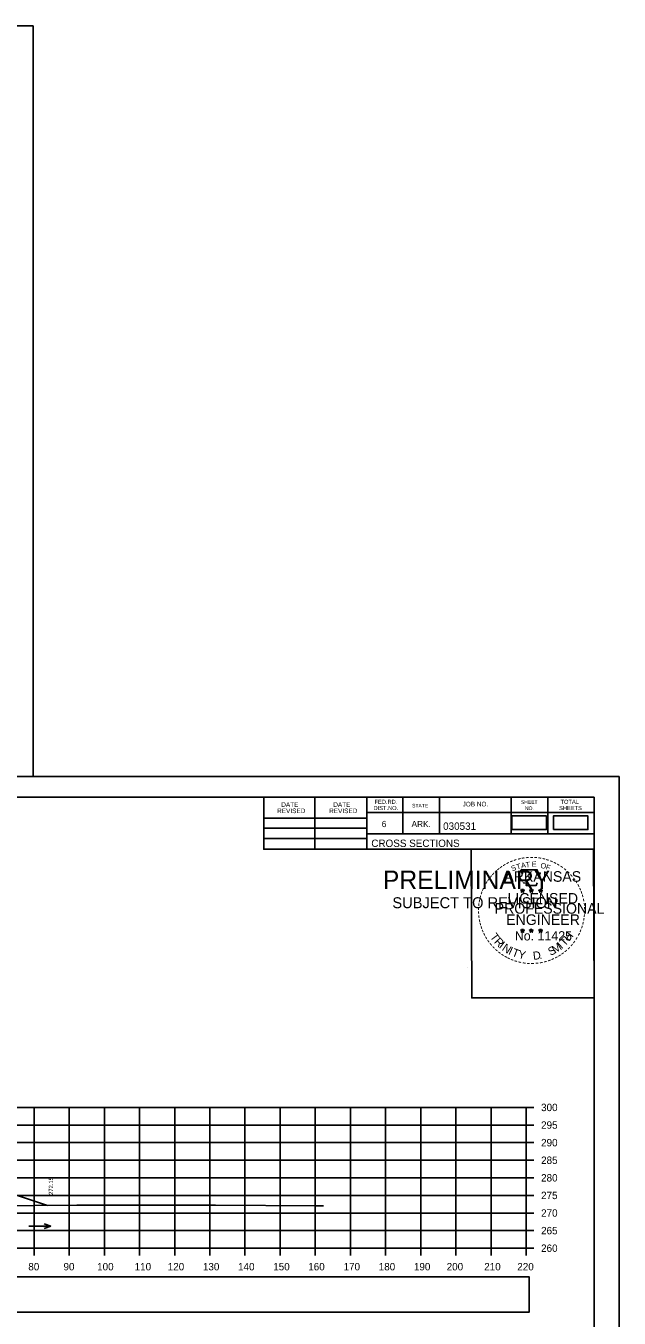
# Model space of a CAD drawing. Extents: x 285 to 4233, y -659 to 3710.
# Drawn here: x 2720.4 to 2889.1, y 3342.3 to 3709.6 of the extents above; entities that cross this region are included whole.
import ezdxf

# ---------------------------------------------------------------- set-up
doc = ezdxf.new("R2010")
doc.units = 0
for name, color, linetype in [('R_Axis', 7, 'Continuous'), ('R_Axis Annot', 7, 'Continuous'), ('R_Border', 7, 'Continuous'), ('R_Border PE', 7, 'Continuous'), ('R_Border Prem', 7, 'Continuous'), ('R_Exist Surface', 7, 'Continuous'), ('R_Fin Surface', 7, 'Continuous'), ('R_Grid', 7, 'Continuous'), ('R_No Plot', 7, 'Continuous'), ('R_Water Annot', 7, 'Continuous'), ('R_Xsect Elev', 7, 'Continuous')]:
    doc.layers.add(name, color=color, linetype=linetype)

msp = doc.modelspace()

# ---------------------------------------------------------------- linework, layer by layer
at = {"layer": 'R_Axis'}
for p, q in [((2862.7, 3362.21), (2862.7, 3402.21)), ((2864.8, 3402.21), (2862.7, 3402.21)), ((2864.8, 3397.21), (2862.7, 3397.21)), ((2864.8, 3392.21), (2862.7, 3392.21)), ((2864.8, 3387.21), (2862.7, 3387.21)), ((2864.8, 3382.21), (2862.7, 3382.21)), ((2864.8, 3377.21), (2862.7, 3377.21)), ((2864.8, 3372.21), (2862.7, 3372.21)), ((2864.8, 3367.21), (2862.7, 3367.21)), ((2422.7, 3362.21), (2862.7, 3362.21)), ((2722.7, 3360.11), (2722.7, 3362.21)), ((2732.7, 3360.11), (2732.7, 3362.21)), ((2742.7, 3360.11), (2742.7, 3362.21)), ((2752.7, 3360.11), (2752.7, 3362.21)), ((2762.7, 3360.11), (2762.7, 3362.21)), ((2772.7, 3360.11), (2772.7, 3362.21)), ((2782.7, 3360.11), (2782.7, 3362.21)), ((2792.7, 3360.11), (2792.7, 3362.21)), ((2802.7, 3360.11), (2802.7, 3362.21)), ((2812.7, 3360.11), (2812.7, 3362.21)), ((2822.7, 3360.11), (2822.7, 3362.21)), ((2832.7, 3360.11), (2832.7, 3362.21)), ((2842.7, 3360.11), (2842.7, 3362.21)), ((2852.7, 3360.11), (2852.7, 3362.21)), ((2862.7, 3360.11), (2862.7, 3362.21)), ((2864.8, 3362.21), (2862.7, 3362.21))]:
    msp.add_line(p, q, dxfattribs=at)
at = {"layer": 'R_Axis Annot'}
for points in [[(2858.61, 3481.17), (2868.4, 3481.17), (2868.4, 3485.05), (2858.61, 3485.05)], [(2870.42, 3481.17), (2880.22, 3481.17), (2880.22, 3485.05), (2870.42, 3485.05)], [(2652.31, 3344.03), (2863.52, 3344.03), (2863.52, 3354.04), (2652.31, 3354.04)]]:
    msp.add_lwpolyline(points, close=True, dxfattribs=at)
at = {"layer": 'R_Border'}
for p, q in [((2407.7, 3490.4), (2881.97, 3490.4)), ((2788.01, 3475.58), (2788.01, 3490.4)), ((2802.53, 3475.58), (2802.53, 3490.4)), ((2817.32, 3490.4), (2817.32, 3475.58)), ((2827.58, 3490.4), (2827.58, 3479.99)), ((2837.99, 3490.4), (2837.99, 3479.99)), ((2858.36, 3490.4), (2858.36, 3479.99)), ((2868.77, 3490.4), (2868.77, 3479.99)), ((2881.97, 3182.21), (2881.97, 3490.4)), ((2881.97, 3485.99), (2817.32, 3485.99)), ((2881.97, 3486.02), (2881.97, 3486.02)), ((2788.01, 3484.37), (2817.32, 3484.37)), ((2788.01, 3481.58), (2817.32, 3481.58)), ((2788.01, 3478.67), (2817.32, 3478.67)), ((2881.97, 3479.99), (2817.32, 3479.99)), ((2821.76, 3479.99), (2881.97, 3479.99)), ((2881.97, 3475.58), (2788.01, 3475.58))]:
    msp.add_line(p, q, dxfattribs=at)
at = {"layer": 'R_Border PE'}
for p, q in [((2861.1, 3463.97), (2861.63, 3463.8)), ((2861.1, 3463.97), (2861.48, 3463.9)), ((2861.1, 3463.97), (2861.46, 3463.78)), ((2861.3, 3463.35), (2861.63, 3463.8)), ((2861.3, 3463.35), (2861.49, 3463.72)), ((2861.3, 3463.35), (2861.62, 3463.68)), ((2861.63, 3464.35), (2861.56, 3463.97)), ((2861.94, 3463.35), (2861.62, 3463.68)), ((2861.63, 3463.8), (2861.63, 3464.35)), ((2861.63, 3464.35), (2861.7, 3463.97)), ((2862.15, 3463.97), (2861.63, 3463.8)), ((2861.94, 3463.35), (2861.63, 3463.8)), ((2862.15, 3463.97), (2861.72, 3463.89)), ((2861.94, 3463.35), (2861.74, 3463.79)), ((2862.15, 3463.97), (2861.84, 3463.81)), ((2863.61, 3463.97), (2864.13, 3463.8)), ((2863.61, 3463.97), (2863.99, 3463.9)), ((2863.61, 3463.97), (2863.96, 3463.78)), ((2863.81, 3463.35), (2864.13, 3463.8)), ((2863.81, 3463.35), (2864, 3463.72)), ((2863.81, 3463.35), (2864.13, 3463.68)), ((2864.13, 3464.35), (2864.07, 3463.97)), ((2864.13, 3463.8), (2864.13, 3464.35)), ((2864.13, 3464.35), (2864.2, 3463.97)), ((2864.65, 3463.97), (2864.13, 3463.8)), ((2864.45, 3463.35), (2864.13, 3463.8)), ((2864.45, 3463.35), (2864.13, 3463.68)), ((2864.65, 3463.97), (2864.22, 3463.89)), ((2864.45, 3463.35), (2864.24, 3463.79)), ((2864.65, 3463.97), (2864.34, 3463.81)), ((2866.25, 3463.95), (2866.78, 3463.78)), ((2866.25, 3463.95), (2866.63, 3463.88)), ((2866.25, 3463.95), (2866.61, 3463.77)), ((2866.45, 3463.34), (2866.78, 3463.78)), ((2866.45, 3463.34), (2866.64, 3463.7)), ((2866.45, 3463.34), (2866.77, 3463.66)), ((2866.78, 3464.33), (2866.71, 3463.95)), ((2867.1, 3463.34), (2866.77, 3463.66)), ((2866.78, 3463.78), (2866.78, 3464.33)), ((2866.78, 3464.33), (2866.85, 3463.95)), ((2867.3, 3463.95), (2866.78, 3463.78)), ((2867.1, 3463.34), (2866.78, 3463.78)), ((2867.3, 3463.95), (2866.87, 3463.87)), ((2867.1, 3463.34), (2866.89, 3463.77)), ((2867.3, 3463.95), (2866.99, 3463.8)), ((2861.1, 3452.61), (2861.62, 3452.44)), ((2861.1, 3452.61), (2861.48, 3452.54)), ((2861.1, 3452.61), (2861.45, 3452.42)), ((2861.3, 3451.99), (2861.62, 3452.44)), ((2861.3, 3451.99), (2861.48, 3452.36)), ((2861.3, 3451.99), (2861.62, 3452.32)), ((2861.62, 3452.99), (2861.56, 3452.61)), ((2861.62, 3452.44), (2861.62, 3452.99)), ((2861.62, 3452.99), (2861.69, 3452.61)), ((2862.14, 3452.61), (2861.62, 3452.44)), ((2861.94, 3451.99), (2861.62, 3452.44)), ((2861.94, 3451.99), (2861.62, 3452.32)), ((2862.14, 3452.61), (2861.71, 3452.53)), ((2861.94, 3451.99), (2861.73, 3452.43)), ((2862.14, 3452.61), (2861.83, 3452.45)), ((2863.6, 3452.61), (2864.12, 3452.44)), ((2863.6, 3452.61), (2863.98, 3452.54)), ((2863.6, 3452.61), (2863.95, 3452.42)), ((2863.8, 3451.99), (2864.12, 3452.44)), ((2863.8, 3451.99), (2863.99, 3452.36)), ((2863.8, 3451.99), (2864.12, 3452.32)), ((2864.12, 3452.99), (2864.06, 3452.61)), ((2864.12, 3452.44), (2864.12, 3452.99)), ((2864.12, 3452.99), (2864.2, 3452.61)), ((2864.64, 3452.61), (2864.12, 3452.44)), ((2864.44, 3451.99), (2864.12, 3452.44)), ((2864.44, 3451.99), (2864.12, 3452.32)), ((2864.64, 3452.61), (2864.21, 3452.53)), ((2864.44, 3451.99), (2864.24, 3452.43)), ((2864.64, 3452.61), (2864.34, 3452.45)), ((2866.25, 3452.59), (2866.77, 3452.43)), ((2866.25, 3452.59), (2866.63, 3452.52)), ((2866.25, 3452.59), (2866.61, 3452.41)), ((2866.45, 3451.98), (2866.77, 3452.43)), ((2866.45, 3451.98), (2866.64, 3452.35)), ((2866.45, 3451.98), (2866.77, 3452.31)), ((2866.77, 3452.97), (2866.71, 3452.59)), ((2866.77, 3452.43), (2866.77, 3452.97)), ((2866.77, 3452.97), (2866.85, 3452.6)), ((2867.29, 3452.59), (2866.77, 3452.43)), ((2867.09, 3451.98), (2866.77, 3452.43)), ((2867.09, 3451.98), (2866.77, 3452.3)), ((2867.29, 3452.59), (2866.86, 3452.52)), ((2867.09, 3451.98), (2866.89, 3452.42)), ((2867.29, 3452.59), (2866.99, 3452.44))]:
    msp.add_line(p, q, dxfattribs=at)
for points in [[(2861.16, 3469.78), (2861.57, 3468.54)], [(2866.43, 3468.4), (2866.64, 3468.83), (2865.62, 3468.79), (2865.84, 3469.78), (2861.16, 3469.78)], [(2861.63, 3464.35), (2861.94, 3463.35), (2861.1, 3463.97), (2862.15, 3463.97), (2861.3, 3463.35), (2861.63, 3464.35)], [(2861.9, 3466.15), (2861.9, 3466.02), (2862.75, 3465.99), (2862.66, 3465.28), (2865.47, 3465.28), (2865.77, 3466.08)], [(2864.13, 3464.35), (2864.45, 3463.35), (2863.61, 3463.97), (2864.65, 3463.97), (2863.81, 3463.35), (2864.13, 3464.35)], [(2866.78, 3464.33), (2867.1, 3463.34), (2866.25, 3463.95), (2867.3, 3463.95), (2866.45, 3463.34), (2866.78, 3464.33)], [(2861.62, 3452.99), (2861.94, 3451.99), (2861.1, 3452.61), (2862.14, 3452.61), (2861.3, 3451.99), (2861.62, 3452.99)], [(2864.12, 3452.99), (2864.44, 3451.99), (2863.6, 3452.61), (2864.64, 3452.61), (2863.8, 3451.99), (2864.12, 3452.99)], [(2866.77, 3452.97), (2867.09, 3451.98), (2866.25, 3452.59), (2867.29, 3452.59), (2866.45, 3451.98), (2866.77, 3452.97)]]:
    msp.add_lwpolyline(points, dxfattribs=at)
for centre, radius in [((2861.62, 3463.8), 0.258), ((2861.62, 3463.8), 0.217), ((2861.62, 3463.8), 0.174), ((2861.62, 3463.8), 0.149), ((2861.62, 3463.8), 0.112), ((2861.62, 3463.8), 0.0743), ((2861.62, 3463.8), 0.0445), ((2864.13, 3463.8), 0.258), ((2864.13, 3463.8), 0.217), ((2864.13, 3463.8), 0.174), ((2864.13, 3463.8), 0.149), ((2864.13, 3463.8), 0.112), ((2864.13, 3463.8), 0.0743), ((2864.13, 3463.8), 0.0445), ((2866.77, 3463.78), 0.258), ((2866.77, 3463.78), 0.217), ((2866.77, 3463.78), 0.174), ((2866.77, 3463.78), 0.149), ((2866.77, 3463.78), 0.112), ((2866.77, 3463.78), 0.0743), ((2866.77, 3463.78), 0.0445), ((2861.62, 3452.44), 0.258), ((2861.62, 3452.44), 0.217), ((2861.62, 3452.44), 0.174), ((2861.62, 3452.44), 0.149), ((2861.62, 3452.44), 0.112), ((2861.62, 3452.44), 0.0743), ((2861.62, 3452.44), 0.0445), ((2864.12, 3452.44), 0.258), ((2864.12, 3452.44), 0.217), ((2864.12, 3452.44), 0.174), ((2864.12, 3452.44), 0.149), ((2864.12, 3452.44), 0.112), ((2864.12, 3452.44), 0.0743), ((2864.12, 3452.44), 0.0445), ((2866.77, 3452.42), 0.258), ((2866.77, 3452.42), 0.217), ((2866.77, 3452.42), 0.174), ((2866.77, 3452.42), 0.149), ((2866.77, 3452.42), 0.112), ((2866.77, 3452.42), 0.0743), ((2866.77, 3452.42), 0.0445)]:
    msp.add_circle(centre, radius, dxfattribs=at)
at = {"layer": 'R_Exist Surface'}
msp.add_lwpolyline([(2710.63, 3374.29), (2734.9, 3374.4), (2740.1, 3374.42), (2741.69, 3374.41), (2759.2, 3374.4), (2773.47, 3374.39), (2773.96, 3374.39), (2774.32, 3374.39), (2802.81, 3374.22), (2805.03, 3374.21)], dxfattribs=at)
at = {"layer": 'R_Fin Surface'}
msp.add_lwpolyline([(2583.07, 3378.01), (2600.7, 3383.88), (2624.7, 3387.88), (2630.7, 3388.45), (2654.7, 3390.7), (2656.7, 3390.89), (2664.7, 3391.64), (2684.7, 3388.31), (2726.56, 3374.36)], dxfattribs=at)
at = {"layer": 'R_Grid'}
for p, q in [((2422.7, 3402.21), (2862.7, 3402.21)), ((2722.7, 3362.21), (2722.7, 3402.21)), ((2732.7, 3362.21), (2732.7, 3402.21)), ((2742.7, 3362.21), (2742.7, 3402.21)), ((2752.7, 3362.21), (2752.7, 3402.21)), ((2762.7, 3362.21), (2762.7, 3402.21)), ((2772.7, 3362.21), (2772.7, 3402.21)), ((2782.7, 3362.21), (2782.7, 3402.21)), ((2792.7, 3362.21), (2792.7, 3402.21)), ((2802.7, 3362.21), (2802.7, 3402.21)), ((2812.7, 3362.21), (2812.7, 3402.21)), ((2822.7, 3362.21), (2822.7, 3402.21)), ((2832.7, 3362.21), (2832.7, 3402.21)), ((2842.7, 3362.21), (2842.7, 3402.21)), ((2852.7, 3362.21), (2852.7, 3402.21)), ((2862.7, 3362.21), (2862.7, 3402.21)), ((2422.7, 3397.21), (2862.7, 3397.21)), ((2422.7, 3392.21), (2862.7, 3392.21)), ((2422.7, 3387.21), (2862.7, 3387.21)), ((2422.7, 3382.21), (2862.7, 3382.21)), ((2422.7, 3377.21), (2862.7, 3377.21)), ((2422.7, 3372.21), (2862.7, 3372.21)), ((2422.7, 3367.21), (2862.7, 3367.21)), ((2422.7, 3362.21), (2862.7, 3362.21))]:
    msp.add_line(p, q, dxfattribs=at)
at = {"layer": 'R_No Plot'}
for p, q in [((2389.1, 3709.58), (2722.43, 3709.58)), ((2389.1, 3496.25), (2889.1, 3496.25)), ((2389.1, 3496.25), (2722.43, 3496.25)), ((2846.03, 3441.9), (2846.03, 3441.9))]:
    msp.add_line(p, q, dxfattribs=at)
for points in [[(2389.09, 3709.58), (2722.43, 3709.58), (2722.43, 3496.25), (2389.09, 3496.25)], [(2389.09, 3496.25), (2889.1, 3496.25), (2889.1, 3176.24), (2389.09, 3176.24)], [(2758.58, 3490.4), (2788.01, 3490.4), (2788.01, 3475.58), (2812.18, 3475.58), (2846.98, 3475.58), (2847.16, 3433.35), (2881.97, 3433.35), (2881.97, 3182.21), (2407.7, 3182.21), (2407.7, 3490.4)], [(2846.98, 3475.58), (2881.79, 3475.58), (2881.97, 3433.35), (2847.16, 3433.35)]]:
    msp.add_lwpolyline(points, close=True, dxfattribs=at)
at = {"layer": 'R_Water Annot'}
for p, q in [((2721.2, 3368.46), (2727.48, 3368.46)), ((2727.48, 3368.46), (2725.56, 3369.16)), ((2727.48, 3368.46), (2725.56, 3367.76))]:
    msp.add_line(p, q, dxfattribs=at)

# ---------------------------------------------------------------- texts
at = {"layer": 'R_Axis Annot'}
for s, p in [('300', (2866.9, 3401.16)), ('295', (2866.9, 3396.16)), ('290', (2866.9, 3391.16)), ('285', (2866.9, 3386.16)), ('280', (2866.9, 3381.16)), ('275', (2866.9, 3376.16)), ('270', (2866.9, 3371.16)), ('265', (2866.9, 3366.16)), ('260', (2866.9, 3361.16)), ('80', (2721.08, 3355.91)), ('90', (2731.08, 3355.91)), ('100', (2740.65, 3355.91)), ('110', (2751.32, 3355.91)), ('120', (2760.73, 3355.91)), ('130', (2770.73, 3355.91)), ('140', (2780.73, 3355.91)), ('150', (2790.73, 3355.91)), ('160', (2800.68, 3355.91)), ('170', (2810.73, 3355.91)), ('180', (2820.73, 3355.91)), ('190', (2830.73, 3355.91)), ('200', (2840.05, 3355.91)), ('210', (2850.73, 3355.91)), ('220', (2860.13, 3355.91))]:
    msp.add_text(s, height=2.1, dxfattribs=at).set_placement(p)
at = {"layer": 'R_Border'}
for s, height, p in [('FED.RD.', 1.173, (2819.54, 3488.48)), ('JOB NO.', 1.319, (2844.59, 3487.76)), ('SHEET', 1.026, (2861.15, 3488.48)), ('TOTAL', 1.173, (2872.43, 3488.48)), ('REVISED', 1.319, (2791.85, 3485.84)), ('DATE', 1.319, (2793.02, 3487.61)), ('REVISED', 1.319, (2806.64, 3485.84)), ('DATE', 1.319, (2807.81, 3487.61)), ('DIST.NO.', 1.173, (2819.24, 3486.71)), ('STATE', 1.026, (2830.22, 3487.46)), ('NO.', 1.026, (2862.32, 3486.71)), ('SHEETS', 1.173, (2872.01, 3486.71)), ('6', 1.76, (2821.58, 3481.88)), ('ARK.', 1.758, (2830.07, 3481.88)), ('030531', 2.1, (2839.04, 3481.1)), ('CROSS SECTIONS', 2.1, (2818.62, 3476.23))]:
    msp.add_text(s, height=height, rotation=360, dxfattribs=at).set_placement(p)
at = {"layer": 'R_Border PE'}
for s, height, rotation, p in [('-', 2.4, 36.2317, (2855.62, 3469.45)), ('-', 2.4, 34.0636, (2856.49, 3470.04)), ('-', 2.4, 28.7918, (2857.38, 3470.59)), ('-', 2.4, 24.3072, (2858.33, 3471.07)), ('S', 1.5, 21.594, (2858.7, 3469.3)), ('-', 2.4, 19.1761, (2859.29, 3471.47)), ('T', 1.5, 16.4036, (2860.07, 3469.8)), ('-', 2.4, 13.6301, (2860.41, 3471.84)), ('A', 1.5, 11.2132, (2861.31, 3470.17)), ('-', 2.4, 10.2193, (2861.43, 3472.08)), ('T', 1.5, 6.0228, (2862.58, 3470.42)), ('-', 2.4, 5.8968, (2862.52, 3472.24)), ('-', 2.4, 0.1862, (2863.68, 3472.35)), ('E', 1.5, 0.8323, (2864.24, 3470.59)), ('-', 2.4, 357.743, (2864.76, 3472.33)), ('-', 2.4, 352.1617, (2865.88, 3472.25)), ('O', 1.5, 350.4515, (2866.64, 3470.27)), ('-', 2.4, 347.2049, (2866.96, 3472.08)), ('F', 1.5, 340.0707, (2868.07, 3469.93)), ('-', 2.4, 342.3362, (2867.91, 3471.84)), ('-', 2.4, 337.8551, (2869.01, 3471.51)), ('-', 2.4, 334.1211, (2869.96, 3471.1)), ('-', 2.4, 329.6409, (2870.83, 3470.68)), ('-', 2.4, 325.8627, (2871.79, 3470.14)), ('-', 2.4, 54.2325, (2852.36, 3465.96)), ('-', 2.4, 50.6142, (2852.98, 3466.81)), ('-', 2.4, 48.4231, (2853.59, 3467.54)), ('-', 2.4, 42.9622, (2854.26, 3468.25)), ('-', 2.4, 38.9507, (2854.91, 3468.88)), ('ARKANSAS', 3, 360, (2856.44, 3466.35)), ('-', 2.4, 320.5297, (2872.71, 3469.5)), ('-', 2.4, 315.5786, (2873.61, 3468.77)), ('-', 2.4, 309.8797, (2874.46, 3467.94)), ('-', 2.4, 306.6522, (2875.25, 3467.04)), ('-', 2.4, 72.3945, (2850.69, 3462.39)), ('-', 2.4, 67.7743, (2851.02, 3463.33)), ('-', 2.4, 62.8713, (2851.41, 3464.25)), ('-', 2.4, 58.0706, (2851.88, 3465.17)), ('DWB', 0.015, 360, (2861.61, 3463.79)), ('DWB', 0.015, 360, (2864.11, 3463.79)), ('DWB', 0.015, 360, (2866.76, 3463.78)), ('-', 2.1, 303.6753, (2875.98, 3466.19)), ('-', 2.4, 299.6684, (2876.45, 3465.28)), ('-', 2.4, 294.6628, (2876.94, 3464.36)), ('-', 2.4, 290.5728, (2877.33, 3463.49)), ('-', 2.4, 85.1863, (2850.08, 3459.21)), ('-', 2.4, 81.2013, (2850.2, 3460.24)), ('-', 2.4, 75.461, (2850.39, 3461.31)), ('PROFESSIONAL', 3, 360, (2853.7, 3457.27)), ('LICENSED', 3, 360, (2857.34, 3460.13)), ('-', 2.4, 285.1233, (2877.68, 3462.62)), ('-', 2.4, 280.5493, (2877.98, 3461.51)), ('-', 2.4, 276.5962, (2878.22, 3460.36)), ('-', 2.4, 94.1959, (2850.1, 3457.07)), ('-', 2.4, 89.0622, (2850.04, 3458.16)), ('-', 2.4, 98.9479, (2850.2, 3456.07)), ('ENGINEER', 3, 360, (2856.98, 3454.08)), ('-', 2.4, 260.9953, (2878.23, 3456.35)), ('-', 2.4, 263.5172, (2878.33, 3457.33)), ('-', 2.4, 274.3301, (2878.31, 3459.27)), ('-', 2.4, 269.9407, (2878.36, 3458.33)), ('-', 2.4, 101.7149, (2850.41, 3454.97)), ('-', 2.4, 105.4578, (2850.65, 3454.08)), ('-', 2.4, 109.0874, (2850.97, 3453.13)), ('-', 2.4, 114.0643, (2851.35, 3452.24)), ('No. 11425', 2.635, 360, (2859.43, 3449.66)), ('DWB', 0.015, 360, (2861.6, 3452.43)), ('DWB', 0.015, 360, (2864.1, 3452.43)), ('DWB', 0.015, 360, (2866.75, 3452.42)), ('-', 2.4, 247.8887, (2877.45, 3453.24)), ('-', 2.4, 252.8681, (2877.79, 3454.25)), ('-', 2.4, 255.7626, (2878.06, 3455.33)), ('-', 2.4, 115.7289, (2851.81, 3451.31)), ('-', 2.4, 120.4471, (2852.35, 3450.43)), ('-', 2.4, 125.8934, (2852.95, 3449.59)), ('-', 2.4, 130.7181, (2853.64, 3448.76)), ('T', 2.31, 306.0406, (2852.26, 3450.7)), ('R', 2.31, 314.005, (2853.4, 3449.13)), ('I', 2.31, 321.9694, (2854.75, 3447.73)), ('N', 2.31, 326.5002, (2855.6, 3447.02)), ('M', 2.31, 32.6563, (2870.84, 3445.85)), ('I', 2.31, 42.1136, (2872.76, 3447.12)), ('T', 2.31, 46.6444, (2873.6, 3447.84)), ('H', 2.31, 54.6088, (2874.94, 3449.25)), ('-', 2.4, 231.2538, (2875.22, 3449.34)), ('-', 2.4, 233.8452, (2875.87, 3450.19)), ('-', 2.4, 239.0712, (2876.47, 3451.17)), ('-', 2.4, 244.6197, (2877.06, 3452.3)), ('-', 2.4, 134.2238, (2854.42, 3447.94)), ('-', 2.4, 138.9338, (2855.21, 3447.25)), ('-', 2.4, 144.6463, (2856.04, 3446.64)), ('-', 2.4, 148.0898, (2856.88, 3446.08)), ('-', 2.4, 151.5704, (2857.75, 3445.59)), ('-', 2.4, 154.6002, (2858.53, 3445.22)), ('I', 2.31, 335.3603, (2857.42, 3445.84)), ('T', 2.31, 339.8912, (2858.41, 3445.35)), ('Y', 2.31, 347.8556, (2860.23, 3444.68)), ('D', 2.31, 6.3969, (2864.71, 3444.14)), ('S', 2.31, 26.9312, (2869.58, 3445.24)), ('-', 2.4, 207.3568, (2871.26, 3445.92)), ('-', 2.4, 212.2491, (2872.1, 3446.44)), ('-', 2.4, 215.7363, (2872.9, 3447.02)), ('-', 2.4, 221.0851, (2873.72, 3447.73)), ('-', 2.4, 225.7653, (2874.5, 3448.49)), ('-', 2.4, 158.5612, (2859.47, 3444.84)), ('-', 2.4, 162.7983, (2860.5, 3444.52)), ('-', 2.4, 167.5555, (2861.57, 3444.28)), ('-', 2.4, 173.1155, (2862.73, 3444.11)), ('-', 2.4, 176.5183, (2863.85, 3444.03)), ('-', 2.4, 181.5918, (2864.97, 3444.06)), ('-', 2.4, 185.8167, (2866.18, 3444.18)), ('-', 2.4, 191.2858, (2867.29, 3444.37)), ('.', 2.31, 13.7642, (2866.5, 3444.34)), ('-', 2.4, 195.4743, (2868.38, 3444.67)), ('-', 2.4, 200.7184, (2869.4, 3445.03)), ('-', 2.4, 204.2516, (2870.32, 3445.44))]:
    msp.add_text(s, height=height, rotation=rotation, dxfattribs=at).set_placement(p)
at = {"layer": 'R_Border Prem'}
for s, height, p in [('PRELIMINARY', 5.25, (2821.9, 3464.28)), ('DWB', 0.015, (2823.02, 3467.05)), ('SUBJECT TO REVISION', 3.1127, (2824.61, 3458.83))]:
    msp.add_text(s, height=height, rotation=360, dxfattribs=at).set_placement(p)
at = {"layer": 'R_Xsect Elev'}
msp.add_text('272.15', height=1.2, rotation=90, dxfattribs=at).set_placement((2728.11, 3377.36))

doc.saveas('drawing.dxf')
